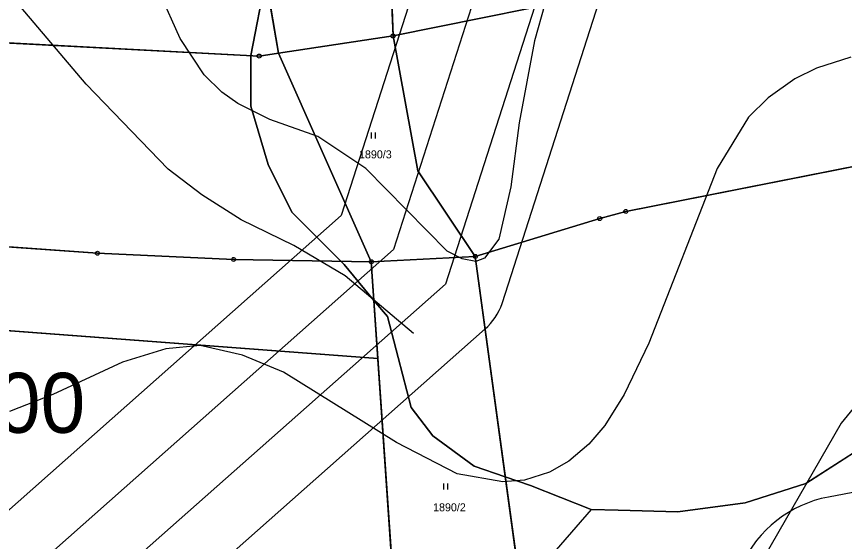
# Model space of a CAD drawing. Extents: x -706130 to -698555, y -971544 to -967260.
# Drawn here: x -704090.1 to -703883.2, y -970748.4 to -970617.2 of the extents above; entities that cross this region are included whole.
import ezdxf

# ---------------------------------------------------------------- set-up
doc = ezdxf.new("R2010")
doc.units = 0
for name, color, linetype in [('_Polohopis reambulance', 7, 'Continuous'), ('BPEJ hranice S', 7, 'Continuous'), ('BPEJ I-II trida ochrany S', 7, 'Continuous'), ('BPEJ kód', 7, 'Continuous'), ('Elektro VVN nadzemní 110 S', 7, 'Continuous'), ('KN_Hranice_parcel', 7, 'Continuous'), ('KN_Parcelni cisla', 7, 'Continuous'), ('KN_Polygon parcely', 7, 'Continuous'), ('KN_POZEMKY_2_ORNA PUDA', 7, 'Continuous'), ('KN_POZEMKY_7_TTP', 7, 'Continuous'), ('KN_Značky bodu BP', 7, 'Continuous'), ('KN_Značky kultur', 7, 'Continuous'), ('OP ELE VN_VVN_trafostanice', 7, 'Continuous'), ('OP lesa 30 m', 7, 'Continuous'), ('Plochy N_P ŠRAFY', 7, 'Continuous'), ('Plochy těžby nerostů - jiné N', 7, 'Continuous'), ('Plochy těžby nerostů - jiné S', 7, 'Continuous'), ('Plochy zemědělské všeobecné CELEK S', 7, 'Continuous'), ('Plochy zmen_plochy zmen v krajine', 7, 'Continuous'), ('Plochy zmen_plochy zmen v krajine_ZAKL', 7, 'Continuous'), ('Regulační bloky v krajině N', 7, 'Continuous'), ('Regulační bloky v krajině S', 7, 'Continuous'), ('VÝŠKOPIS_vrstevnice doplňková', 7, 'Continuous'), ('VÝŠKOPIS_vrstevnice hlavní', 7, 'Continuous'), ('Zábory hodnocené - plochy', 7, 'Continuous')]:
    doc.layers.add(name, color=color, linetype=linetype)

msp = doc.modelspace()

# ---------------------------------------------------------------- linework, layer by layer
at = {"layer": '_Polohopis reambulance'}
msp.add_lwpolyline([(-704275.48, -970745.98), (-704255.75, -970719.52), (-704253.43, -970683.54), (-703999.78, -970702.62)], dxfattribs=at)
at = {"layer": 'BPEJ hranice S'}
for points in [[(-703864.09, -970715.45), (-703892.82, -970733.89), (-703907.99, -970738.77), (-703924.8, -970740.94), (-703939.76, -970740.56), (-703946.48, -970740.39), (-703961.65, -970734.43), (-703967.94, -970732.25), (-703975.75, -970729.55), (-703986.05, -970721.96), (-703991.47, -970714.91), (-703994.72, -970702.44), (-703997.43, -970692.14), (-704000.78, -970688.11), (-704008.27, -970679.12), (-704009.05, -970678.34), (-704021.28, -970666.11), (-704027.24, -970654.18), (-704031.58, -970639.54), (-704031.58, -970627.07), (-704031.55, -970626.94), (-704027.85, -970607.48)], [(-704027.85, -970607.48), (-704031.55, -970626.94), (-704031.58, -970627.07), (-704031.58, -970639.54), (-704027.24, -970654.18), (-704021.28, -970666.11), (-704009.05, -970678.34), (-704008.27, -970679.12), (-704000.78, -970688.11), (-703997.43, -970692.14), (-703994.72, -970702.44), (-703991.47, -970714.91), (-703986.05, -970721.96), (-703975.75, -970729.55), (-703967.94, -970732.25), (-703961.65, -970734.43), (-703946.48, -970740.39), (-703958, -970753.68)], [(-703864.09, -970715.45), (-703892.82, -970733.89), (-703907.99, -970738.77), (-703924.8, -970740.94), (-703939.76, -970740.56), (-703946.48, -970740.39), (-703958, -970753.68), (-703963.87, -970762.16), (-703964.9, -970763.65), (-703967.75, -970767.78), (-703973.53, -970782.22), (-703977.51, -970792.18), (-703986.72, -970811.7), (-703991.87, -970818.06), (-704005.15, -970834.47), (-704028.46, -970854.54), (-704047.97, -970874.6), (-704061.52, -970890.32), (-704083.2, -970920.49), (-704092.41, -970937.84)]]:
    msp.add_lwpolyline(points, dxfattribs=at)
at = {"layer": 'BPEJ I-II trida ochrany S'}
for p, q in [((-704027.85, -970607.48), (-704031.55, -970626.94)), ((-704031.55, -970626.94), (-704031.55, -970626.94)), ((-704000.78, -970688.11), (-704000.78, -970688.11)), ((-703991.47, -970714.91), (-703986.05, -970721.96)), ((-703892.82, -970733.89), (-703864.09, -970715.45)), ((-703986.05, -970721.96), (-703975.75, -970729.55)), ((-703975.75, -970729.55), (-703967.94, -970732.25)), ((-703967.94, -970732.25), (-703967.94, -970732.25)), ((-703946.48, -970740.39), (-703939.76, -970740.56)), ((-703939.76, -970740.56), (-703924.8, -970740.94))]:
    msp.add_line(p, q, dxfattribs=at)
for points in [[(-704031.55, -970626.94), (-704031.58, -970627.07), (-704031.58, -970639.54), (-704027.24, -970654.18)], [(-704027.24, -970654.18), (-704021.28, -970666.11), (-704009.05, -970678.34), (-704009.05, -970678.34)], [(-704009.05, -970678.34), (-704008.27, -970679.12), (-704000.78, -970688.11)], [(-704000.78, -970688.11), (-703997.43, -970692.14), (-703994.72, -970702.44), (-703991.47, -970714.91)], [(-703967.94, -970732.25), (-703961.65, -970734.43), (-703946.48, -970740.39)], [(-703924.8, -970740.94), (-703907.99, -970738.77), (-703892.82, -970733.89)]]:
    msp.add_lwpolyline(points, dxfattribs=at)
at = {"layer": 'Elektro VVN nadzemní 110 S'}
for points in [[(-700677.68, -968389.53), (-700720.3, -968520.31), (-700885.11, -968619.17), (-701029.75, -968695.32), (-701213.15, -968797.17), (-701387.47, -968896.72), (-701622.95, -968906.84), (-701850.91, -968917.01), (-702086.18, -968927.59), (-702287, -968936.09), (-702541.24, -968947.7), (-702750.65, -968956.72), (-702961.96, -969032.29), (-703136.1, -969256.65), (-703287.02, -969447.51), (-703413.53, -969614.39), (-703545.7, -969788.25), (-703681.76, -969967.4), (-703806.77, -970129.36), (-703869.25, -970324.03), (-703923.83, -970499.99), (-703982.93, -970684.04), (-704154.48, -970835.91), (-704335.28, -970994.23)], [(-701037.45, -968682.44), (-701220.87, -968784.31), (-701391.86, -968881.84), (-701623.29, -968891.84), (-701851.27, -968902.01), (-702086.7, -968912.6), (-702287.46, -968921.09), (-702541.56, -968932.7), (-702753.57, -968941.78), (-702971.28, -969019.79), (-703148, -969247.53), (-703298.94, -969438.41), (-703425.51, -969605.35), (-703557.68, -969779.23), (-703693.68, -969958.3), (-703820.28, -970122.34), (-703883.55, -970319.51), (-703938.11, -970495.43), (-703995.91, -970675.44), (-704164.34, -970824.61), (-704345.28, -970983.05), (-704345.55, -970983.3)]]:
    msp.add_lwpolyline(points, dxfattribs=at)
at = {"layer": 'KN_Hranice_parcel'}
for p, q in [((-703996, -970622.02), (-703939.69, -970610.55)), ((-704024.67, -970626.33), (-703996, -970622.02)), ((-704029.48, -970627.05), (-704024.67, -970626.33)), ((-704001.44, -970678.47), (-704024.67, -970626.33)), ((-703944.34, -970667.67), (-703975.44, -970677.14)), ((-704001.44, -970678.47), (-704035.88, -970677.89)), ((-703975.44, -970677.14), (-704001.44, -970678.47)), ((-703994.19, -970784.24), (-704001.44, -970678.47)), ((-703975.44, -970677.14), (-703961.3, -970781.02))]:
    msp.add_line(p, q, dxfattribs=at)
for points in [[(-703601.59, -970446.31), (-703650.49, -970452.38), (-703705.99, -970461.1), (-703719.74, -970461.45), (-703751.78, -970468.09), (-703817.03, -970478.47), (-703830.51, -970478.8), (-703911.35, -970488.92), (-703932.24, -970494.67), (-703954.77, -970558.17), (-703987.44, -970566.67), (-703997.99, -970568.7), (-703996, -970622.02)], [(-704024.67, -970626.33), (-704033.69, -970572.84), (-704021.52, -970457.99)], [(-704232.28, -970609.54), (-704191.1, -970613.7), (-704175.4, -970615.17), (-704145.88, -970618.09), (-704124.32, -970620.81), (-704098.61, -970623.43), (-704029.48, -970627.05)], [(-703996, -970622.02), (-703989.78, -970655.74), (-703975.44, -970677.14)], [(-703845.42, -970648.65), (-703864.08, -970651.3), (-703937.82, -970665.9), (-703944.34, -970667.67)], [(-704035.88, -970677.89), (-704069.9, -970676.34), (-704120.21, -970672.74), (-704220.39, -970664.25), (-704221.84, -970668.12), (-704226.16, -970667.92), (-704258.65, -970665.55)]]:
    msp.add_lwpolyline(points, dxfattribs=at)
at = {"layer": 'KN_Polygon parcely'}
for points in [[(-704177.13, -970459.6), (-704201.61, -970456.42), (-704221.84, -970446.9), (-704241.54, -970439.34), (-704261.09, -970431.85), (-704274.19, -970453.9), (-704289.23, -970474.65), (-704302.15, -970536.53), (-704312.43, -970563.41), (-704315.52, -970587.47), (-704232.28, -970609.54), (-704191.1, -970613.7), (-704175.4, -970615.17), (-704145.88, -970618.09), (-704124.32, -970620.81), (-704098.61, -970623.43), (-704029.48, -970627.05), (-704024.67, -970626.33), (-704033.69, -970572.84), (-704021.52, -970457.99), (-704047.91, -970462.01), (-704081.65, -970464.04), (-704092.6, -970463.42)], [(-704001.44, -970678.47), (-704024.67, -970626.33), (-704029.48, -970627.05), (-704098.61, -970623.43), (-704124.32, -970620.81), (-704145.88, -970618.09), (-704175.4, -970615.17), (-704191.1, -970613.7), (-704232.28, -970609.54), (-704315.52, -970587.47), (-704329.15, -970616.47), (-704315.1, -970655.91), (-704258.65, -970665.55), (-704226.16, -970667.92), (-704221.84, -970668.12), (-704220.39, -970664.25), (-704120.21, -970672.74), (-704069.9, -970676.34), (-704035.88, -970677.89)], [(-704001.44, -970678.47), (-703975.44, -970677.14), (-703989.78, -970655.74), (-703996, -970622.02), (-704024.67, -970626.33)], [(-703778.8, -970696.59), (-703776.78, -970692.92), (-703762.54, -970667.56), (-703749.57, -970649.91), (-703744.69, -970640.33), (-703743.32, -970636.82), (-703746.36, -970633.99), (-703845.42, -970648.65), (-703864.08, -970651.3), (-703937.82, -970665.9), (-703944.34, -970667.67), (-703975.44, -970677.14), (-703961.3, -970781.02), (-703954.28, -970779.83), (-703945.45, -970778.27), (-703944.45, -970781.48), (-703927.53, -970774.91), (-703881.57, -970766.76), (-703835.64, -970758.02), (-703816.66, -970738.43), (-703796.23, -970722.36)], [(-704120.21, -970672.74), (-704220.39, -970664.25), (-704221.84, -970668.12), (-704226.16, -970667.92), (-704258.65, -970665.55), (-704315.1, -970655.91), (-704304.49, -970694.37), (-704314.41, -970716.03), (-704305.47, -970738.75), (-704303.24, -970739.29), (-704271.19, -970747.01), (-704267.34, -970747.95), (-704205.71, -970756.7), (-704105.96, -970769.41), (-704032.18, -970780.18), (-703994.19, -970784.24), (-704001.44, -970678.47), (-704035.88, -970677.89), (-704069.9, -970676.34)], [(-703975.44, -970677.14), (-704001.44, -970678.47), (-703994.19, -970784.24), (-703961.3, -970781.02)]]:
    msp.add_lwpolyline(points, close=True, dxfattribs=at)
for points in [[(-704033.69, -970572.84), (-704024.67, -970626.33), (-703996, -970622.02), (-703997.99, -970568.7)], [(-703997.99, -970568.7), (-703996, -970622.02), (-703939.69, -970610.55)], [(-703939.69, -970610.55), (-703996, -970622.02), (-703989.78, -970655.74), (-703975.44, -970677.14), (-703944.34, -970667.67), (-703937.82, -970665.9), (-703864.08, -970651.3), (-703845.42, -970648.65), (-703746.36, -970633.99), (-703712.67, -970617.96), (-703663.27, -970620.32), (-703637.5, -970621.77), (-703629.23, -970623.8), (-703613.54, -970631.59), (-703573.25, -970635.06), (-703560.34, -970638.34), (-703550.3, -970642.25), (-703478.57, -970668.92), (-703476.26, -970659.93), (-703472.33, -970642.48), (-703487.91, -970603.31)]]:
    msp.add_lwpolyline(points, dxfattribs=at)
at = {"layer": 'KN_POZEMKY_2_ORNA PUDA'}
for p, q in [((-703996, -970622.02), (-703997.99, -970568.7)), ((-704033.69, -970572.84), (-704024.67, -970626.33)), ((-703939.69, -970610.55), (-703996, -970622.02)), ((-703996, -970622.02), (-703939.69, -970610.55)), ((-703989.78, -970655.74), (-703996, -970622.02)), ((-704029.48, -970627.05), (-704098.61, -970623.43)), ((-704098.61, -970623.43), (-704029.48, -970627.05)), ((-704024.67, -970626.33), (-704029.48, -970627.05)), ((-704029.48, -970627.05), (-704024.67, -970626.33)), ((-704024.67, -970626.33), (-704001.44, -970678.47)), ((-703937.82, -970665.9), (-703864.08, -970651.3)), ((-703864.08, -970651.3), (-703937.82, -970665.9)), ((-703975.44, -970677.14), (-703989.78, -970655.74)), ((-703944.34, -970667.67), (-703937.82, -970665.9)), ((-703937.82, -970665.9), (-703944.34, -970667.67)), ((-703975.44, -970677.14), (-703944.34, -970667.67)), ((-703944.34, -970667.67), (-703975.44, -970677.14)), ((-704069.9, -970676.34), (-704120.21, -970672.74)), ((-704120.21, -970672.74), (-704069.9, -970676.34)), ((-704035.88, -970677.89), (-704069.9, -970676.34)), ((-704069.9, -970676.34), (-704035.88, -970677.89)), ((-704001.44, -970678.47), (-704035.88, -970677.89)), ((-704035.88, -970677.89), (-704001.44, -970678.47)), ((-704001.44, -970678.47), (-703994.19, -970784.24)), ((-703961.3, -970781.02), (-703975.44, -970677.14))]:
    msp.add_line(p, q, dxfattribs=at)
at = {"layer": 'KN_POZEMKY_7_TTP'}
for p, q in [((-703997.99, -970568.7), (-703996, -970622.02)), ((-704024.67, -970626.33), (-704033.69, -970572.84)), ((-703996, -970622.02), (-704024.67, -970626.33)), ((-704024.67, -970626.33), (-703996, -970622.02)), ((-703996, -970622.02), (-703989.78, -970655.74)), ((-704001.44, -970678.47), (-704024.67, -970626.33)), ((-703989.78, -970655.74), (-703975.44, -970677.14)), ((-703975.44, -970677.14), (-704001.44, -970678.47)), ((-704001.44, -970678.47), (-703975.44, -970677.14)), ((-703994.19, -970784.24), (-704001.44, -970678.47)), ((-703975.44, -970677.14), (-703961.3, -970781.02))]:
    msp.add_line(p, q, dxfattribs=at)
at = {"layer": 'KN_Značky bodu BP'}
for centre, radius in [((-703996, -970622.02), 0.5), ((-703996, -970622.02), 0.0303), ((-704029.48, -970627.05), 0.5), ((-704029.48, -970627.05), 0.0303), ((-703937.82, -970665.9), 0.5), ((-703937.82, -970665.9), 0.0303), ((-703944.34, -970667.67), 0.5), ((-703944.34, -970667.67), 0.0303), ((-704069.9, -970676.34), 0.5), ((-704069.9, -970676.34), 0.0303), ((-703975.44, -970677.14), 0.5), ((-704035.88, -970677.89), 0.5), ((-704035.88, -970677.89), 0.0303), ((-704001.44, -970678.47), 0.5), ((-704001.44, -970678.47), 0.0303), ((-703975.44, -970677.14), 0.0303)]:
    msp.add_circle(centre, radius, dxfattribs=at)
at = {"layer": 'KN_Značky kultur'}
for p, q in [((-704001.42, -970647.67), (-704001.42, -970646.17)), ((-704000.42, -970647.67), (-704000.42, -970646.17)), ((-703983.34, -970735.39), (-703983.34, -970733.89)), ((-703982.34, -970735.39), (-703982.34, -970733.89))]:
    msp.add_line(p, q, dxfattribs=at)
at = {"layer": 'OP ELE VN_VVN_trafostanice'}
for points in [[(-703452.4, -969615.95), (-703569.62, -969770.15), (-703569.63, -969770.16), (-703705.59, -969949.17), (-703832.15, -970113.17), (-703832.18, -970113.21), (-703832.75, -970114), (-703833.27, -970114.84), (-703833.73, -970115.7), (-703834.13, -970116.6), (-703834.48, -970117.51), (-703834.56, -970117.75), (-703897.84, -970314.93), (-703897.88, -970315.07), (-703952.42, -970490.91), (-704008.94, -970666.94), (-704174.25, -970813.35), (-704355.23, -970971.82)], [(-704325.46, -971005.57), (-704144.6, -970847.2), (-704144.59, -970847.19), (-704144.54, -970847.15), (-703972.98, -970695.27), (-703972.32, -970694.64), (-703971.65, -970693.93), (-703971.03, -970693.17), (-703970.45, -970692.37), (-703969.94, -970691.54), (-703969.47, -970690.67), (-703969.07, -970689.78), (-703968.72, -970688.86), (-703968.64, -970688.62), (-703909.54, -970504.58), (-703909.5, -970504.43), (-703854.94, -970328.54), (-703793.29, -970136.45), (-703669.88, -969976.56), (-703669.86, -969976.53), (-703669.81, -969976.47), (-703533.76, -969797.33), (-703443.28, -969678.3)]]:
    msp.add_lwpolyline(points, dxfattribs=at)
at = {"layer": 'OP lesa 30 m'}
msp.add_lwpolyline([(-703838.21, -970717.55), (-703850.58, -970730.32), (-703887.18, -970737.29)], dxfattribs=at)
msp.add_arc((-703881.57, -970766.76), 30, 100.774, 210.1495, dxfattribs=at)
at = {"layer": 'Plochy N_P ŠRAFY'}
for p, q in [((-704069.9, -970676.34), (-704120.21, -970672.74)), ((-703999.78, -970702.62), (-704001.44, -970678.47)), ((-704253.43, -970683.54), (-703999.78, -970702.62))]:
    msp.add_line(p, q, dxfattribs=at)
msp.add_lwpolyline([(-704001.44, -970678.47), (-704035.88, -970677.89), (-704069.9, -970676.34)], dxfattribs=at)
at = {"layer": 'Plochy těžby nerostů - jiné N'}
for p, q in [((-704001.44, -970678.47), (-704035.88, -970677.89)), ((-703999.78, -970702.62), (-704001.44, -970678.47)), ((-704253.43, -970683.54), (-703999.78, -970702.62))]:
    msp.add_line(p, q, dxfattribs=at)
msp.add_lwpolyline([(-704035.88, -970677.89), (-704069.9, -970676.34), (-704120.21, -970672.74)], dxfattribs=at)
at = {"layer": 'Plochy těžby nerostů - jiné S'}
for p, q in [((-703999.78, -970702.62), (-704253.43, -970683.54)), ((-703994.19, -970784.24), (-703999.78, -970702.62))]:
    msp.add_line(p, q, dxfattribs=at)
at = {"layer": 'Plochy zemědělské všeobecné CELEK S'}
for p, q in [((-704035.88, -970677.89), (-704001.44, -970678.47)), ((-704001.44, -970678.47), (-703994.19, -970784.24))]:
    msp.add_line(p, q, dxfattribs=at)
msp.add_lwpolyline([(-704120.21, -970672.74), (-704069.9, -970676.34), (-704035.88, -970677.89)], dxfattribs=at)
at = {"layer": 'Plochy zmen_plochy zmen v krajine'}
msp.add_lwpolyline([(-704220.39, -970664.25), (-704120.21, -970672.74), (-704069.9, -970676.34), (-704035.88, -970677.89), (-704001.44, -970678.47), (-703999.78, -970702.62), (-704253.43, -970683.54), (-704255.75, -970719.52), (-704275.48, -970745.98), (-704303.24, -970739.29), (-704305.47, -970738.75), (-704314.41, -970716.03), (-704304.49, -970694.37), (-704315.1, -970655.91), (-704258.65, -970665.55), (-704226.16, -970667.92), (-704221.84, -970668.12)], close=True, dxfattribs=at)
at = {"layer": 'Plochy zmen_plochy zmen v krajine_ZAKL'}
msp.add_lwpolyline([(-704220.39, -970664.25), (-704120.21, -970672.74), (-704069.9, -970676.34), (-704035.88, -970677.89), (-704001.44, -970678.47), (-703999.78, -970702.62), (-704253.43, -970683.54), (-704255.75, -970719.52), (-704275.48, -970745.98), (-704303.24, -970739.29), (-704305.47, -970738.75), (-704314.41, -970716.03), (-704304.49, -970694.37), (-704315.1, -970655.91), (-704258.65, -970665.55), (-704226.16, -970667.92), (-704221.84, -970668.12)], close=True, dxfattribs=at)
at = {"layer": 'Regulační bloky v krajině N'}
msp.add_lwpolyline([(-704220.39, -970664.25), (-704120.21, -970672.74), (-704069.9, -970676.34), (-704035.88, -970677.89), (-704001.44, -970678.47), (-703999.78, -970702.62), (-704253.43, -970683.54), (-704255.75, -970719.52), (-704275.48, -970745.98), (-704303.24, -970739.29), (-704305.47, -970738.75), (-704314.41, -970716.03), (-704304.49, -970694.37), (-704315.1, -970655.91), (-704258.65, -970665.55), (-704226.16, -970667.92), (-704221.84, -970668.12)], close=True, dxfattribs=at)
at = {"layer": 'Regulační bloky v krajině S'}
for p, q in [((-704035.88, -970677.89), (-704001.44, -970678.47)), ((-704001.44, -970678.47), (-703994.19, -970784.24)), ((-703999.78, -970702.62), (-704253.43, -970683.54)), ((-703994.19, -970784.24), (-703999.78, -970702.62))]:
    msp.add_line(p, q, dxfattribs=at)
msp.add_lwpolyline([(-704120.21, -970672.74), (-704069.9, -970676.34), (-704035.88, -970677.89)], dxfattribs=at)
at = {"layer": 'VÝŠKOPIS_vrstevnice doplňková'}
msp.add_lwpolyline([(-703990.86, -970696.39), (-704007.98, -970681.98), (-704020.82, -970674.42), (-704033.94, -970668), (-704043.79, -970661.72), (-704052.21, -970655.3), (-704072.75, -970634.05), (-704091.3, -970612.08)], dxfattribs=at)
at = {"layer": 'VÝŠKOPIS_vrstevnice hlavní'}
for points in [[(-703958.04, -970614.07), (-703960.61, -970623.2), (-703964.46, -970643.75), (-703966.6, -970659.73), (-703969.6, -970672.85), (-703973.17, -970677.56), (-703975.31, -970678.42), (-703978.73, -970677.7), (-703982.44, -970675.85), (-704002.84, -970655.16), (-704014.83, -970647.17), (-704026.81, -970642.89), (-704034.8, -970638.9), (-704038.79, -970636.04), (-704043.22, -970631.76), (-704049.21, -970622.63), (-704054.35, -970611.22)], [(-703881.57, -970627.34), (-703890.13, -970630.05), (-703895.55, -970632.76), (-703902.26, -970637.47), (-703907.11, -970642.32), (-703914.96, -970655.16), (-703932.08, -970698.82), (-703938.21, -970711.66), (-703943.06, -970719.36), (-703947.06, -970724.07), (-703952.05, -970728.35), (-703956.9, -970731.06), (-703963.18, -970733.06), (-703968.6, -970733.49), (-703980.01, -970731.49), (-703995.14, -970723.64), (-704023.39, -970706.09), (-704033.66, -970701.81), (-704044.22, -970699.39), (-704052.78, -970700.25), (-704063.62, -970703.53), (-704081.03, -970711.66), (-704091.87, -970715.94)], [(-703872.73, -970705.1), (-703884, -970718.79), (-703904.97, -970755.32), (-703912.96, -970766.44), (-703919.09, -970772.15), (-703929.22, -970779.57), (-703936.36, -970783.56), (-703943.78, -970786.7), (-703954.05, -970789.56), (-703969.46, -970791.55), (-703979.73, -970792.13), (-703995.99, -970791.7), (-704003.7, -970792.27), (-704011.4, -970793.69), (-704021.39, -970796.97), (-704030.52, -970801.54), (-704040.93, -970808.82), (-704073.32, -970838.64), (-704084.59, -970852.33), (-704090.3, -970861.46)]]:
    msp.add_lwpolyline(points, dxfattribs=at)
at = {"layer": 'Zábory hodnocené - plochy'}
msp.add_lwpolyline([(-704220.39, -970664.25), (-704120.21, -970672.74), (-704069.9, -970676.34), (-704035.88, -970677.89), (-704001.44, -970678.47), (-703999.78, -970702.62), (-704253.43, -970683.54), (-704255.75, -970719.52), (-704275.48, -970745.98), (-704303.24, -970739.29), (-704305.47, -970738.75), (-704314.41, -970716.03), (-704304.49, -970694.37), (-704315.1, -970655.91), (-704258.65, -970665.55), (-704226.16, -970667.92), (-704221.84, -970668.12)], close=True, dxfattribs=at)

# ---------------------------------------------------------------- texts
at = {"layer": 'BPEJ kód'}
msp.add_text('7.43.00', height=15, dxfattribs=at).set_placement((-704139.88, -970721.23))
at = {"layer": 'KN_Parcelni cisla'}
for s, p in [('1890/3', (-704004.52, -970652.62)), ('1890/2', (-703986, -970740.85))]:
    msp.add_text(s, height=2, dxfattribs=at).set_placement(p)

doc.saveas('drawing.dxf')
